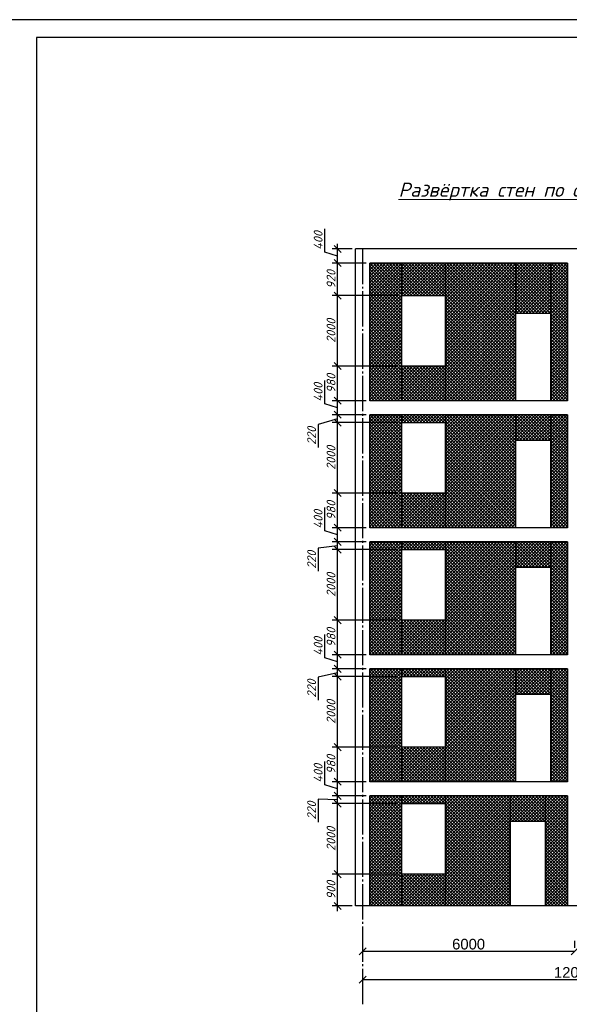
# Model space of a CAD drawing. Header units: millimetres. Extents: x -33345 to 4712671, y -3392 to 121473.
# Tile 965 of 1056: x 3693513 to 3709071, y 58595 to 86501. Entities that reach past the tile are written whole.
import ezdxf

# ---------------------------------------------------------------- set-up
doc = ezdxf.new("R2010")
doc.units = ezdxf.units.MM
doc.linetypes.add('CENTER2', pattern=[28.575, 19.05, -3.175, 3.175, -3.175])
doc.linetypes.add('ГОСТ 2.303 5', pattern=[24, 20, -1.5, 1, -1.5])
doc.layers.add('0.25', color=7, linetype='Continuous', lineweight=25)
doc.layers.add('ACO-текст', color=7, linetype='Continuous', lineweight=20)
doc.layers.add('00-Axes', color=1, linetype='CENTER2')
doc.layers.add('KIK-0-HSL-HTC', color=7, linetype='Continuous')
doc.styles.add('_text', font='isocpeui.ttf')
doc.styles.add('simp 0', font='isocpeui.ttf')
doc.styles.get("Standard").update_dxf_attribs({"font": 'arial.ttf'})
doc.dimstyles.new('Islom 94', dxfattribs={"dimtxt": 250, "dimasz": 200, "dimexe": 150, "dimexo": 100, "dimgap": 60, "dimtad": 1, "dimdec": 0, "dimtxsty": '_text', "dimblk": 'OBLIQUE', "dimcen": 0, "dimdle": 150, "dimadec": 0, "dimazin": 0, "dimtfac": 1, "dimtdec": 0, "dimtmove": 0, "dimatfit": 3, "dimfxl": 1, "dimarcsym": 0})
doc.dimstyles.new('ISO-25$0', dxfattribs={"dimtxt": 300, "dimasz": 200, "dimexe": 100, "dimexo": 300, "dimgap": 50, "dimtad": 1, "dimdec": 0, "dimtxsty": 'Standard', "dimblk": 'OBLIQUE', "dimcen": 250, "dimadec": 0, "dimazin": 0, "dimtfac": 1, "dimtdec": 0, "dimtmove": 0, "dimatfit": 3, "dimldrblk": 'OBLIQUE', "dimfxl": 1.25, "dimarcsym": 0})

# ---------------------------------------------------------------- blocks, each defined once
blk = doc.blocks.new('*U284')
at = {"layer": '0.25', "color": 5, "linetype": 'Continuous', "lineweight": 25, "ltscale": 100}
blk.add_lwpolyline([(-59400, 0), (0, 0), (0, 42000), (-59400, 42000), (-59400, 0)], dxfattribs=at)
at = {"layer": '0.25', "color": 7, "linetype": 'Continuous', "lineweight": 30, "ltscale": 100}
blk.add_lwpolyline([(-57400, 500), (-500, 500), (-500, 41500), (-57400, 41500), (-57400, 500)], dxfattribs=at)
blk = doc.blocks.new('_Oblique')
at = {"color": 0, "linetype": 'ByBlock', "lineweight": -2}
blk.add_line((-0.5, -0.5), (0.5, 0.5), dxfattribs=at)
blk = doc.blocks.new('*D1138')
at = {"color": 0, "lineweight": -2, "transparency": 16777216}
for p, q in [((3703221, 60395), (3703221, 60195)), ((3709221, 60395), (3709221, 60195)), ((3709221, 60095), (3703221, 60095))]:
    blk.add_line(p, q, dxfattribs=at)
at = {"layer": 'Defpoints', "color": 0, "transparency": 16777216}
for p in [(3703221, 60095), (3703221, 60095), (3709221, 60095)]:
    blk.add_point(p, dxfattribs=at)
at = {"color": 0, "lineweight": -2, "transparency": 16777216, "xscale": 200, "yscale": 200, "zscale": 200, "rotation": 180}
blk.add_blockref('_Oblique', (3703221, 60095), dxfattribs=at)
at = {"color": 0, "lineweight": -2, "transparency": 16777216, "xscale": 200, "yscale": 200, "zscale": 200}
blk.add_blockref('_Oblique', (3709221, 60095), dxfattribs=at)
at = {"color": 0, "lineweight": 0, "transparency": 16777216, "insert": (3706221, 60298), "char_height": 300, "attachment_point": 5}
blk.add_mtext('6000', dxfattribs=at)
blk = doc.blocks.new('*D1139')
at = {"color": 0, "lineweight": -2, "transparency": 16777216}
for p, q in [((3703221, 59595), (3703221, 59395)), ((3715221, 59595), (3715221, 59395)), ((3703221, 59295), (3715221, 59295))]:
    blk.add_line(p, q, dxfattribs=at)
at = {"layer": 'Defpoints', "color": 0, "transparency": 16777216}
for p in [(3703221, 59295), (3715221, 59295), (3715221, 59295)]:
    blk.add_point(p, dxfattribs=at)
at = {"color": 0, "lineweight": -2, "transparency": 16777216, "xscale": 200, "yscale": 200, "zscale": 200, "rotation": 180}
blk.add_blockref('_Oblique', (3703221, 59295), dxfattribs=at)
at = {"color": 0, "lineweight": -2, "transparency": 16777216, "xscale": 200, "yscale": 200, "zscale": 200}
blk.add_blockref('_Oblique', (3715221, 59295), dxfattribs=at)
at = {"color": 0, "lineweight": 0, "transparency": 16777216, "insert": (3709221, 59498), "char_height": 300, "attachment_point": 5}
blk.add_mtext('12000', dxfattribs=at)
blk = doc.blocks.new('*D1140')
at = {"color": 0, "lineweight": -2, "transparency": 16777216}
for p, q in [((3704221, 62283), (3702362, 62283)), ((3702512, 61233), (3702512, 62433)), ((3702921, 61383), (3702362, 61383))]:
    blk.add_line(p, q, dxfattribs=at)
at = {"layer": 'Defpoints', "color": 0, "transparency": 16777216}
for p in [(3702512, 62283), (3704321, 62283), (3703021, 61383)]:
    blk.add_point(p, dxfattribs=at)
at = {"color": 0, "lineweight": -2, "transparency": 16777216, "xscale": 200, "yscale": 200, "zscale": 200}
for p, rotation in [((3702512, 62283), 90), ((3702512, 61383), 270)]:
    blk.add_blockref('_Oblique', p, dxfattribs=dict(at, rotation=rotation))
at = {"color": 0, "lineweight": 0, "transparency": 16777216, "insert": (3702327, 61833), "char_height": 250, "attachment_point": 5, "rotation": 90, "style": '_text'}
blk.add_mtext('900', dxfattribs=at)
blk = doc.blocks.new('*D1141')
at = {"color": 0, "lineweight": -2, "transparency": 16777216}
for p, q in [((3704221, 64283), (3702362, 64283)), ((3702512, 62133), (3702512, 64433)), ((3704221, 62283), (3702362, 62283))]:
    blk.add_line(p, q, dxfattribs=at)
at = {"layer": 'Defpoints', "color": 0, "transparency": 16777216}
for p in [(3702512, 64283), (3704321, 64283), (3704321, 62283)]:
    blk.add_point(p, dxfattribs=at)
at = {"color": 0, "lineweight": -2, "transparency": 16777216, "xscale": 200, "yscale": 200, "zscale": 200}
for p, rotation in [((3702512, 64283), 90), ((3702512, 62283), 270)]:
    blk.add_blockref('_Oblique', p, dxfattribs=dict(at, rotation=rotation))
at = {"color": 0, "lineweight": 0, "transparency": 16777216, "insert": (3702327, 63283), "char_height": 250, "attachment_point": 5, "rotation": 90, "style": '_text'}
blk.add_mtext('2000', dxfattribs=at)
blk = doc.blocks.new('*D1142')
at = {"color": 0, "lineweight": -2, "transparency": 16777216}
for p, q in [((3703321, 64503), (3702362, 64503)), ((3702512, 64133), (3702512, 64653)), ((3702512, 64393), (3701962, 64412)), ((3701962, 64412), (3701962, 63761)), ((3704221, 64283), (3702362, 64283))]:
    blk.add_line(p, q, dxfattribs=at)
at = {"layer": 'Defpoints', "color": 0, "transparency": 16777216}
for p in [(3702512, 64503), (3703421, 64503), (3704321, 64283)]:
    blk.add_point(p, dxfattribs=at)
at = {"color": 0, "lineweight": -2, "transparency": 16777216, "xscale": 200, "yscale": 200, "zscale": 200}
for p, rotation in [((3702512, 64503), 90), ((3702512, 64283), 270)]:
    blk.add_blockref('_Oblique', p, dxfattribs=dict(at, rotation=rotation))
at = {"color": 0, "lineweight": 0, "transparency": 16777216, "insert": (3701777, 64086), "char_height": 250, "attachment_point": 5, "rotation": 90, "style": '_text'}
blk.add_mtext('220', dxfattribs=at)
blk = doc.blocks.new('*D1143')
at = {"color": 0, "lineweight": -2, "transparency": 16777216}
for p, q in [((3702147, 64813), (3702147, 65476)), ((3702512, 64353), (3702512, 65053)), ((3702512, 64703), (3702147, 64813)), ((3703321, 64903), (3702362, 64903)), ((3703321, 64503), (3702362, 64503))]:
    blk.add_line(p, q, dxfattribs=at)
at = {"layer": 'Defpoints', "color": 0, "transparency": 16777216}
for p in [(3702512, 64903), (3703421, 64903), (3703421, 64503)]:
    blk.add_point(p, dxfattribs=at)
at = {"color": 0, "lineweight": -2, "transparency": 16777216, "xscale": 200, "yscale": 200, "zscale": 200}
for p, rotation in [((3702512, 64903), 90), ((3702512, 64503), 270)]:
    blk.add_blockref('_Oblique', p, dxfattribs=dict(at, rotation=rotation))
at = {"color": 0, "lineweight": 0, "transparency": 16777216, "insert": (3701962, 65144), "char_height": 250, "attachment_point": 5, "rotation": 90, "style": '_text'}
blk.add_mtext('400', dxfattribs=at)
blk = doc.blocks.new('*D1144')
at = {"color": 0, "lineweight": -2, "transparency": 16777216}
for p, q in [((3704221, 65883), (3702362, 65883)), ((3702512, 64753), (3702512, 66033)), ((3703321, 64903), (3702362, 64903))]:
    blk.add_line(p, q, dxfattribs=at)
at = {"layer": 'Defpoints', "color": 0, "transparency": 16777216}
for p in [(3702512, 65883), (3704321, 65883), (3703421, 64903)]:
    blk.add_point(p, dxfattribs=at)
at = {"color": 0, "lineweight": -2, "transparency": 16777216, "xscale": 200, "yscale": 200, "zscale": 200}
for p, rotation in [((3702512, 65883), 90), ((3702512, 64903), 270)]:
    blk.add_blockref('_Oblique', p, dxfattribs=dict(at, rotation=rotation))
at = {"color": 0, "lineweight": 0, "transparency": 16777216, "insert": (3702327, 65393), "char_height": 250, "attachment_point": 5, "rotation": 90, "style": '_text'}
blk.add_mtext('980', dxfattribs=at)
blk = doc.blocks.new('*D1145')
at = {"color": 0, "lineweight": -2, "transparency": 16777216}
for p, q in [((3704221, 67883), (3702362, 67883)), ((3702512, 65733), (3702512, 68033)), ((3704221, 65883), (3702362, 65883))]:
    blk.add_line(p, q, dxfattribs=at)
at = {"layer": 'Defpoints', "color": 0, "transparency": 16777216}
for p in [(3702512, 67883), (3704321, 67883), (3704321, 65883)]:
    blk.add_point(p, dxfattribs=at)
at = {"color": 0, "lineweight": -2, "transparency": 16777216, "xscale": 200, "yscale": 200, "zscale": 200}
for p, rotation in [((3702512, 67883), 90), ((3702512, 65883), 270)]:
    blk.add_blockref('_Oblique', p, dxfattribs=dict(at, rotation=rotation))
at = {"color": 0, "lineweight": 0, "transparency": 16777216, "insert": (3702327, 66883), "char_height": 250, "attachment_point": 5, "rotation": 90, "style": '_text'}
blk.add_mtext('2000', dxfattribs=at)
blk = doc.blocks.new('*D1146')
at = {"color": 0, "lineweight": -2, "transparency": 16777216}
for p, q in [((3703321, 68103), (3702362, 68103)), ((3702512, 67733), (3702512, 68253)), ((3702512, 67993), (3701962, 67869)), ((3701962, 67869), (3701962, 67218)), ((3704221, 67883), (3702362, 67883))]:
    blk.add_line(p, q, dxfattribs=at)
at = {"layer": 'Defpoints', "color": 0, "transparency": 16777216}
for p in [(3702512, 68103), (3703421, 68103), (3704321, 67883)]:
    blk.add_point(p, dxfattribs=at)
at = {"color": 0, "lineweight": -2, "transparency": 16777216, "xscale": 200, "yscale": 200, "zscale": 200}
for p, rotation in [((3702512, 68103), 90), ((3702512, 67883), 270)]:
    blk.add_blockref('_Oblique', p, dxfattribs=dict(at, rotation=rotation))
at = {"color": 0, "lineweight": 0, "transparency": 16777216, "insert": (3701777, 67543), "char_height": 250, "attachment_point": 5, "rotation": 90, "style": '_text'}
blk.add_mtext('220', dxfattribs=at)
blk = doc.blocks.new('*D1147')
at = {"color": 0, "lineweight": -2, "transparency": 16777216}
for p, q in [((3702147, 68413), (3702147, 69076)), ((3702512, 67953), (3702512, 68653)), ((3702512, 68303), (3702147, 68413)), ((3703321, 68503), (3702362, 68503)), ((3703321, 68103), (3702362, 68103))]:
    blk.add_line(p, q, dxfattribs=at)
at = {"layer": 'Defpoints', "color": 0, "transparency": 16777216}
for p in [(3702512, 68503), (3703421, 68503), (3703421, 68103)]:
    blk.add_point(p, dxfattribs=at)
at = {"color": 0, "lineweight": -2, "transparency": 16777216, "xscale": 200, "yscale": 200, "zscale": 200}
for p, rotation in [((3702512, 68503), 90), ((3702512, 68103), 270)]:
    blk.add_blockref('_Oblique', p, dxfattribs=dict(at, rotation=rotation))
at = {"color": 0, "lineweight": 0, "transparency": 16777216, "insert": (3701962, 68744), "char_height": 250, "attachment_point": 5, "rotation": 90, "style": '_text'}
blk.add_mtext('400', dxfattribs=at)
blk = doc.blocks.new('*D1148')
at = {"color": 0, "lineweight": -2, "transparency": 16777216}
for p, q in [((3702512, 68353), (3702512, 69633)), ((3704221, 69483), (3702362, 69483)), ((3703321, 68503), (3702362, 68503))]:
    blk.add_line(p, q, dxfattribs=at)
at = {"layer": 'Defpoints', "color": 0, "transparency": 16777216}
for p in [(3702512, 69483), (3704321, 69483), (3703421, 68503)]:
    blk.add_point(p, dxfattribs=at)
at = {"color": 0, "lineweight": -2, "transparency": 16777216, "xscale": 200, "yscale": 200, "zscale": 200}
for p, rotation in [((3702512, 69483), 90), ((3702512, 68503), 270)]:
    blk.add_blockref('_Oblique', p, dxfattribs=dict(at, rotation=rotation))
at = {"color": 0, "lineweight": 0, "transparency": 16777216, "insert": (3702327, 68993), "char_height": 250, "attachment_point": 5, "rotation": 90, "style": '_text'}
blk.add_mtext('980', dxfattribs=at)
blk = doc.blocks.new('*D1149')
at = {"color": 0, "lineweight": -2, "transparency": 16777216}
for p, q in [((3704221, 71483), (3702362, 71483)), ((3702512, 69333), (3702512, 71633)), ((3704221, 69483), (3702362, 69483))]:
    blk.add_line(p, q, dxfattribs=at)
at = {"layer": 'Defpoints', "color": 0, "transparency": 16777216}
for p in [(3702512, 71483), (3704321, 71483), (3704321, 69483)]:
    blk.add_point(p, dxfattribs=at)
at = {"color": 0, "lineweight": -2, "transparency": 16777216, "xscale": 200, "yscale": 200, "zscale": 200}
for p, rotation in [((3702512, 71483), 90), ((3702512, 69483), 270)]:
    blk.add_blockref('_Oblique', p, dxfattribs=dict(at, rotation=rotation))
at = {"color": 0, "lineweight": 0, "transparency": 16777216, "insert": (3702327, 70483), "char_height": 250, "attachment_point": 5, "rotation": 90, "style": '_text'}
blk.add_mtext('2000', dxfattribs=at)
blk = doc.blocks.new('*D1150')
at = {"color": 0, "lineweight": -2, "transparency": 16777216}
for p, q in [((3702512, 71333), (3702512, 71853)), ((3702512, 71593), (3701962, 71519)), ((3701962, 71519), (3701962, 70868)), ((3703321, 71703), (3702362, 71703)), ((3704221, 71483), (3702362, 71483))]:
    blk.add_line(p, q, dxfattribs=at)
at = {"layer": 'Defpoints', "color": 0, "transparency": 16777216}
for p in [(3702512, 71703), (3703421, 71703), (3704321, 71483)]:
    blk.add_point(p, dxfattribs=at)
at = {"color": 0, "lineweight": -2, "transparency": 16777216, "xscale": 200, "yscale": 200, "zscale": 200}
for p, rotation in [((3702512, 71703), 90), ((3702512, 71483), 270)]:
    blk.add_blockref('_Oblique', p, dxfattribs=dict(at, rotation=rotation))
at = {"color": 0, "lineweight": 0, "transparency": 16777216, "insert": (3701777, 71194), "char_height": 250, "attachment_point": 5, "rotation": 90, "style": '_text'}
blk.add_mtext('220', dxfattribs=at)
blk = doc.blocks.new('*D1151')
at = {"color": 0, "lineweight": -2, "transparency": 16777216}
for p, q in [((3702147, 72013), (3702147, 72676)), ((3702512, 71903), (3702147, 72013)), ((3703321, 72103), (3702362, 72103)), ((3702512, 71553), (3702512, 72253)), ((3703321, 71703), (3702362, 71703))]:
    blk.add_line(p, q, dxfattribs=at)
at = {"layer": 'Defpoints', "color": 0, "transparency": 16777216}
for p in [(3702512, 72103), (3703421, 72103), (3703421, 71703)]:
    blk.add_point(p, dxfattribs=at)
at = {"color": 0, "lineweight": -2, "transparency": 16777216, "xscale": 200, "yscale": 200, "zscale": 200}
for p, rotation in [((3702512, 72103), 90), ((3702512, 71703), 270)]:
    blk.add_blockref('_Oblique', p, dxfattribs=dict(at, rotation=rotation))
at = {"color": 0, "lineweight": 0, "transparency": 16777216, "insert": (3701962, 72344), "char_height": 250, "attachment_point": 5, "rotation": 90, "style": '_text'}
blk.add_mtext('400', dxfattribs=at)
blk = doc.blocks.new('*D1152')
at = {"color": 0, "lineweight": -2, "transparency": 16777216}
for p, q in [((3702512, 71953), (3702512, 73233)), ((3704221, 73083), (3702362, 73083)), ((3703321, 72103), (3702362, 72103))]:
    blk.add_line(p, q, dxfattribs=at)
at = {"layer": 'Defpoints', "color": 0, "transparency": 16777216}
for p in [(3702512, 73083), (3704321, 73083), (3703421, 72103)]:
    blk.add_point(p, dxfattribs=at)
at = {"color": 0, "lineweight": -2, "transparency": 16777216, "xscale": 200, "yscale": 200, "zscale": 200}
for p, rotation in [((3702512, 73083), 90), ((3702512, 72103), 270)]:
    blk.add_blockref('_Oblique', p, dxfattribs=dict(at, rotation=rotation))
at = {"color": 0, "lineweight": 0, "transparency": 16777216, "insert": (3702327, 72593), "char_height": 250, "attachment_point": 5, "rotation": 90, "style": '_text'}
blk.add_mtext('980', dxfattribs=at)
blk = doc.blocks.new('*D1153')
at = {"color": 0, "lineweight": -2, "transparency": 16777216}
for p, q in [((3704221, 75083), (3702362, 75083)), ((3702512, 72933), (3702512, 75233)), ((3704221, 73083), (3702362, 73083))]:
    blk.add_line(p, q, dxfattribs=at)
at = {"layer": 'Defpoints', "color": 0, "transparency": 16777216}
for p in [(3702512, 75083), (3704321, 75083), (3704321, 73083)]:
    blk.add_point(p, dxfattribs=at)
at = {"color": 0, "lineweight": -2, "transparency": 16777216, "xscale": 200, "yscale": 200, "zscale": 200}
for p, rotation in [((3702512, 75083), 90), ((3702512, 73083), 270)]:
    blk.add_blockref('_Oblique', p, dxfattribs=dict(at, rotation=rotation))
at = {"color": 0, "lineweight": 0, "transparency": 16777216, "insert": (3702327, 74083), "char_height": 250, "attachment_point": 5, "rotation": 90, "style": '_text'}
blk.add_mtext('2000', dxfattribs=at)
blk = doc.blocks.new('*D1154')
at = {"color": 0, "lineweight": -2, "transparency": 16777216}
for p, q in [((3702512, 74933), (3702512, 75453)), ((3702512, 75193), (3701962, 75031)), ((3703321, 75303), (3702362, 75303)), ((3704221, 75083), (3702362, 75083)), ((3701962, 75031), (3701962, 74380))]:
    blk.add_line(p, q, dxfattribs=at)
at = {"layer": 'Defpoints', "color": 0, "transparency": 16777216}
for p in [(3702512, 75303), (3703421, 75303), (3704321, 75083)]:
    blk.add_point(p, dxfattribs=at)
at = {"color": 0, "lineweight": -2, "transparency": 16777216, "xscale": 200, "yscale": 200, "zscale": 200}
for p, rotation in [((3702512, 75303), 90), ((3702512, 75083), 270)]:
    blk.add_blockref('_Oblique', p, dxfattribs=dict(at, rotation=rotation))
at = {"color": 0, "lineweight": 0, "transparency": 16777216, "insert": (3701777, 74706), "char_height": 250, "attachment_point": 5, "rotation": 90, "style": '_text'}
blk.add_mtext('220', dxfattribs=at)
blk = doc.blocks.new('*D1155')
at = {"color": 0, "lineweight": -2, "transparency": 16777216}
for p, q in [((3702147, 75613), (3702147, 76276)), ((3703321, 75703), (3702362, 75703)), ((3702512, 75153), (3702512, 75853)), ((3702512, 75503), (3702147, 75613)), ((3703321, 75303), (3702362, 75303))]:
    blk.add_line(p, q, dxfattribs=at)
at = {"layer": 'Defpoints', "color": 0, "transparency": 16777216}
for p in [(3702512, 75703), (3703421, 75703), (3703421, 75303)]:
    blk.add_point(p, dxfattribs=at)
at = {"color": 0, "lineweight": -2, "transparency": 16777216, "xscale": 200, "yscale": 200, "zscale": 200}
for p, rotation in [((3702512, 75703), 90), ((3702512, 75303), 270)]:
    blk.add_blockref('_Oblique', p, dxfattribs=dict(at, rotation=rotation))
at = {"color": 0, "lineweight": 0, "transparency": 16777216, "insert": (3701962, 75944), "char_height": 250, "attachment_point": 5, "rotation": 90, "style": '_text'}
blk.add_mtext('400', dxfattribs=at)
blk = doc.blocks.new('*D1156')
at = {"color": 0, "lineweight": -2, "transparency": 16777216}
for p, q in [((3702512, 75553), (3702512, 76833)), ((3704221, 76683), (3702362, 76683)), ((3703321, 75703), (3702362, 75703))]:
    blk.add_line(p, q, dxfattribs=at)
at = {"layer": 'Defpoints', "color": 0, "transparency": 16777216}
for p in [(3702512, 76683), (3704321, 76683), (3703421, 75703)]:
    blk.add_point(p, dxfattribs=at)
at = {"color": 0, "lineweight": -2, "transparency": 16777216, "xscale": 200, "yscale": 200, "zscale": 200}
for p, rotation in [((3702512, 76683), 90), ((3702512, 75703), 270)]:
    blk.add_blockref('_Oblique', p, dxfattribs=dict(at, rotation=rotation))
at = {"color": 0, "lineweight": 0, "transparency": 16777216, "insert": (3702327, 76193), "char_height": 250, "attachment_point": 5, "rotation": 90, "style": '_text'}
blk.add_mtext('980', dxfattribs=at)
blk = doc.blocks.new('*D1157')
at = {"color": 0, "lineweight": -2, "transparency": 16777216}
for p, q in [((3702512, 76533), (3702512, 78833)), ((3704221, 78683), (3702362, 78683)), ((3704221, 76683), (3702362, 76683))]:
    blk.add_line(p, q, dxfattribs=at)
at = {"layer": 'Defpoints', "color": 0, "transparency": 16777216}
for p in [(3702512, 78683), (3704321, 78683), (3704321, 76683)]:
    blk.add_point(p, dxfattribs=at)
at = {"color": 0, "lineweight": -2, "transparency": 16777216, "xscale": 200, "yscale": 200, "zscale": 200}
for p, rotation in [((3702512, 78683), 90), ((3702512, 76683), 270)]:
    blk.add_blockref('_Oblique', p, dxfattribs=dict(at, rotation=rotation))
at = {"color": 0, "lineweight": 0, "transparency": 16777216, "insert": (3702327, 77683), "char_height": 250, "attachment_point": 5, "rotation": 90, "style": '_text'}
blk.add_mtext('2000', dxfattribs=at)
blk = doc.blocks.new('*D1158')
at = {"color": 0, "lineweight": -2, "transparency": 16777216}
for p, q in [((3703321, 79603), (3702362, 79603)), ((3702512, 78533), (3702512, 79753)), ((3704221, 78683), (3702362, 78683))]:
    blk.add_line(p, q, dxfattribs=at)
at = {"layer": 'Defpoints', "color": 0, "transparency": 16777216}
for p in [(3702512, 79603), (3703421, 79603), (3704321, 78683)]:
    blk.add_point(p, dxfattribs=at)
at = {"color": 0, "lineweight": -2, "transparency": 16777216, "xscale": 200, "yscale": 200, "zscale": 200}
for p, rotation in [((3702512, 79603), 90), ((3702512, 78683), 270)]:
    blk.add_blockref('_Oblique', p, dxfattribs=dict(at, rotation=rotation))
at = {"color": 0, "lineweight": 0, "transparency": 16777216, "insert": (3702327, 79143), "char_height": 250, "attachment_point": 5, "rotation": 90, "style": '_text'}
blk.add_mtext('920', dxfattribs=at)
blk = doc.blocks.new('*D1159')
at = {"color": 0, "lineweight": -2, "transparency": 16777216}
for p, q in [((3702147, 79913), (3702147, 80576)), ((3702512, 79453), (3702512, 80153)), ((3702512, 79803), (3702147, 79913)), ((3702921, 80003), (3702362, 80003)), ((3703321, 79603), (3702362, 79603))]:
    blk.add_line(p, q, dxfattribs=at)
at = {"layer": 'Defpoints', "color": 0, "transparency": 16777216}
for p in [(3702512, 80003), (3703021, 80003), (3703421, 79603)]:
    blk.add_point(p, dxfattribs=at)
at = {"color": 0, "lineweight": -2, "transparency": 16777216, "xscale": 200, "yscale": 200, "zscale": 200}
for p, rotation in [((3702512, 80003), 90), ((3702512, 79603), 270)]:
    blk.add_blockref('_Oblique', p, dxfattribs=dict(at, rotation=rotation))
at = {"color": 0, "lineweight": 0, "transparency": 16777216, "insert": (3701962, 80244), "char_height": 250, "attachment_point": 5, "rotation": 90, "style": '_text'}
blk.add_mtext('400', dxfattribs=at)

msp = doc.modelspace()

# ---------------------------------------------------------------- hatches: boundary and pattern name
at = {"layer": 'KIK-0-HSL-HTC', "lineweight": 0}
h = msp.add_hatch(dxfattribs=at)
h.set_pattern_fill('ANSI37', color=24, scale=20)
h.set_pattern_definition([(45, (87575.59, -1455798.857), (-44.9012806, 44.9012806), []), (135, (87575.59, -1455798.857), (-44.9012806, -44.9012806), [])])
h.paths.add_polyline_path([(3703421.372, 75703.114), (3704321.372, 75703.114), (3704321.372, 79603.114), (3703421.372, 79603.114)])
h.paths.add_polyline_path([(3705571.372, 79603.114), (3704321.372, 79603.114), (3704321.372, 78683.045), (3705571.372, 78683.045)])
h.paths.add_polyline_path([(3705571.372, 75703.114), (3707546.372, 75703.114), (3707546.372, 79603.114), (3705571.372, 79603.114)])
h.paths.add_polyline_path([(3705571.372, 76683.109), (3704321.372, 76683.109), (3704321.372, 75703.114), (3705571.372, 75703.114)])
h.paths.add_polyline_path([(3708546.372, 79603.114), (3707546.372, 79603.114), (3707546.372, 78182.995), (3708546.372, 78182.995)])
h.paths.add_polyline_path([(3708546.372, 75703.114), (3709021.372, 75703.114), (3709021.372, 79603.114), (3708546.372, 79603.114)])
h.paths.add_polyline_path([(3710021.372, 79603.114), (3709421.372, 79603.114), (3709421.372, 75703.114), (3710021.372, 75703.114)])
h.paths.add_polyline_path([(3711271.372, 78683.045), (3711271.372, 79603.114), (3710021.372, 79603.114), (3710021.372, 78683.045)])
h.paths.add_polyline_path([(3712871.372, 79603.114), (3711271.372, 79603.114), (3711271.372, 75703.114), (3712871.372, 75703.114)])
h.paths.add_polyline_path([(3710021.372, 76683.109), (3710021.372, 75703.114), (3711271.372, 75703.114), (3711271.372, 76683.109)])
h.paths.add_polyline_path([(3714121.372, 76683.109), (3712871.372, 76683.109), (3712871.372, 75703.114), (3714121.372, 75703.114)])
h.paths.add_polyline_path([(3714121.372, 75703.114), (3715021.372, 75703.114), (3715021.372, 79603.114), (3714121.372, 79603.114)])
h.paths.add_polyline_path([(3714121.372, 79603.114), (3712871.372, 79603.114), (3712871.372, 78683.045), (3714121.372, 78683.045)])
h.paths.add_polyline_path([(3714121.372, 72103.114), (3715021.372, 72103.114), (3715021.372, 75303.114), (3714121.372, 75303.114)])
h.paths.add_polyline_path([(3712871.372, 73083.109), (3712871.372, 72103.114), (3714121.372, 72103.114), (3714121.372, 73083.109)])
h.paths.add_polyline_path([(3712871.372, 75303.114), (3711271.372, 75303.114), (3711271.372, 72103.114), (3712871.372, 72103.114)])
h.paths.add_polyline_path([(3714121.372, 75083.045), (3714121.372, 75303.114), (3712871.372, 75303.114), (3712871.372, 75083.045)])
h.paths.add_polyline_path([(3711271.372, 75083.045), (3711271.372, 75303.114), (3710021.372, 75303.114), (3710021.372, 75083.045)])
h.paths.add_polyline_path([(3710021.372, 75303.114), (3709421.372, 75303.114), (3709421.372, 72103.114), (3710021.372, 72103.114)])
h.paths.add_polyline_path([(3710021.372, 73083.109), (3710021.372, 72103.114), (3711271.372, 72103.114), (3711271.372, 73083.109)])
h.paths.add_polyline_path([(3708546.372, 72103.114), (3709021.372, 72103.114), (3709021.372, 75303.114), (3708546.372, 75303.114)])
h.paths.add_polyline_path([(3708546.372, 74583.045), (3708546.372, 75303.114), (3707546.372, 75303.114), (3707546.372, 74583.045)])
h.paths.add_polyline_path([(3705571.372, 72103.114), (3707546.372, 72103.114), (3707546.372, 75303.114), (3705571.372, 75303.114)])
h.paths.add_polyline_path([(3704321.372, 73083.109), (3704321.372, 72103.114), (3705571.372, 72103.114), (3705571.372, 73083.109)])
h.paths.add_polyline_path([(3704321.372, 75303.114), (3703421.372, 75303.114), (3703421.372, 72103.114), (3704321.372, 72103.114)])
h.paths.add_polyline_path([(3705571.372, 75083.045), (3705571.372, 75303.114), (3704321.372, 75303.114), (3704321.372, 75083.045)])
h.paths.add_polyline_path([(3704321.372, 71703.114), (3703421.372, 71703.114), (3703421.372, 68503.114), (3704321.372, 68503.114)])
h.paths.add_polyline_path([(3705571.372, 71483.045), (3705571.372, 71703.114), (3704321.372, 71703.114), (3704321.372, 71483.045)])
h.paths.add_polyline_path([(3705571.372, 71703.114), (3705571.372, 68503.114), (3707546.372, 68503.114), (3707546.372, 71703.114)])
h.paths.add_polyline_path([(3705571.372, 69483.109), (3704321.372, 69483.109), (3704321.372, 68503.114), (3705571.372, 68503.114)])
h.paths.add_polyline_path([(3708546.372, 70983.045), (3708546.372, 71703.114), (3707546.372, 71703.114), (3707546.372, 70983.045)])
h.paths.add_polyline_path([(3708546.372, 68503.114), (3709021.372, 68503.114), (3709021.372, 71703.114), (3708546.372, 71703.114)])
h.paths.add_polyline_path([(3709421.372, 68503.114), (3710021.372, 68503.114), (3710021.372, 71703.114), (3709421.372, 71703.114)])
h.paths.add_polyline_path([(3710021.372, 69483.109), (3710021.372, 68503.114), (3711271.372, 68503.114), (3711271.372, 69483.109)])
h.paths.add_polyline_path([(3711271.372, 68503.114), (3712871.372, 68503.114), (3712871.372, 71703.114), (3711271.372, 71703.114)])
h.paths.add_polyline_path([(3710021.372, 71703.114), (3710021.372, 71483.045), (3711271.372, 71483.045), (3711271.372, 71703.114)])
h.paths.add_polyline_path([(3712871.372, 71703.114), (3712871.372, 71483.045), (3714121.372, 71483.045), (3714121.372, 71703.114)])
h.paths.add_polyline_path([(3714121.372, 68503.114), (3715021.372, 68503.114), (3715021.372, 71703.114), (3714121.372, 71703.114)])
h.paths.add_polyline_path([(3714121.372, 68503.114), (3714121.372, 69483.109), (3712871.372, 69483.109), (3712871.372, 68503.114)])
h.paths.add_polyline_path([(3714121.372, 64903.114), (3715021.372, 64903.114), (3715021.372, 68103.114), (3714121.372, 68103.114)])
h.paths.add_polyline_path([(3712871.372, 65883.109), (3712871.372, 64903.114), (3714121.372, 64903.114), (3714121.372, 65883.109)])
h.paths.add_polyline_path([(3712871.372, 68103.114), (3711271.372, 68103.114), (3711271.372, 64903.114), (3712871.372, 64903.114)])
h.paths.add_polyline_path([(3712871.372, 68103.114), (3712871.372, 67883.045), (3714121.372, 67883.045), (3714121.372, 68103.114)])
h.paths.add_polyline_path([(3711271.372, 67883.045), (3711271.372, 68103.114), (3710021.372, 68103.114), (3710021.372, 67883.045)])
h.paths.add_polyline_path([(3710021.372, 68103.114), (3709421.372, 68103.114), (3709421.372, 64903.114), (3710021.372, 64903.114)])
h.paths.add_polyline_path([(3710021.372, 65883.109), (3710021.372, 64903.114), (3711271.372, 64903.114), (3711271.372, 65883.109)])
h.paths.add_polyline_path([(3708546.372, 64903.114), (3709021.372, 64903.114), (3709021.372, 68103.114), (3708546.372, 68103.114)])
h.paths.add_polyline_path([(3708546.372, 67383.045), (3708546.372, 68103.114), (3707546.372, 68103.114), (3707546.372, 67383.045)])
h.paths.add_polyline_path([(3705571.372, 64903.114), (3707546.372, 64903.114), (3707546.372, 68103.114), (3705571.372, 68103.114)])
h.paths.add_polyline_path([(3704321.372, 64903.114), (3705571.372, 64903.114), (3705571.372, 65883.109), (3704321.372, 65883.109)])
h.paths.add_polyline_path([(3704321.372, 68103.114), (3703421.372, 68103.114), (3703421.372, 64903.114), (3704321.372, 64903.114)])
h.paths.add_polyline_path([(3704321.372, 68103.114), (3704321.372, 67883.045), (3705571.372, 67883.045), (3705571.372, 68103.114)])
h.paths.add_polyline_path([(3703421.372, 61383.114), (3704321.372, 61383.114), (3704321.372, 64503.114), (3703421.372, 64503.114)])
h.paths.add_polyline_path([(3704321.372, 62283.109), (3704321.372, 61383.114), (3705571.372, 61383.114), (3705571.372, 62283.109)])
h.paths.add_polyline_path([(3707396.372, 64503.114), (3705571.372, 64503.114), (3705571.372, 61383.114), (3707396.372, 61383.114)])
h.paths.add_polyline_path([(3705571.372, 64283.045), (3705571.372, 64503.114), (3704321.372, 64503.114), (3704321.372, 64283.045)])
h.paths.add_polyline_path([(3708396.372, 63783.109), (3708396.372, 64503.114), (3707396.372, 64503.114), (3707396.372, 63783.109)])
h.paths.add_polyline_path([(3709021.372, 64503.114), (3708396.372, 64503.114), (3708396.372, 61383.114), (3709021.372, 61383.114)])
h.paths.add_polyline_path([(3710021.372, 64503.114), (3709421.372, 64503.114), (3709421.372, 61383.114), (3710021.372, 61383.114)])
h.paths.add_polyline_path([(3710021.372, 64503.114), (3710021.372, 64283.045), (3711271.372, 64283.045), (3711271.372, 64503.114)])
h.paths.add_polyline_path([(3711271.372, 61383.114), (3712871.372, 61383.114), (3712871.372, 64503.114), (3711271.372, 64503.114)])
h.paths.add_polyline_path([(3710021.372, 62283.109), (3710021.372, 61383.114), (3711271.372, 61383.114), (3711271.372, 62283.109)])
h.paths.add_polyline_path([(3714121.372, 62283.109), (3712871.372, 62283.109), (3712871.372, 61383.114), (3714121.372, 61383.114)])
h.paths.add_polyline_path([(3715021.372, 64503.114), (3714121.372, 64503.114), (3714121.372, 61383.114), (3715021.372, 61383.114)])
h.paths.add_polyline_path([(3712871.372, 64503.114), (3712871.372, 64283.045), (3714121.372, 64283.045), (3714121.372, 64503.114)])

# ---------------------------------------------------------------- linework, layer by layer
at = {"color": 177, "lineweight": 30, "true_color": 0x293189}
for p, q in [((3703021.372, 61383.114, 1359241.5), (3703021.372, 80003.114, 1359241.5)), ((3715421.372, 80003.114, 1359241.5), (3703021.372, 80003.114, 1359241.5)), ((3703421.372, 75703.114, 1359241.5), (3703421.372, 79603.114, 1359241.5)), ((3709021.372, 79603.114, 1359241.5), (3703421.372, 79603.114, 1359241.5)), ((3709021.372, 75703.114, 1359241.5), (3709021.372, 79603.114, 1359241.5)), ((3709021.372, 75703.114, 1359241.5), (3703421.372, 75703.114, 1359241.5)), ((3703421.372, 72103.114, 1359241.5), (3703421.372, 75303.114, 1359241.5)), ((3709021.372, 75303.114, 1359241.5), (3703421.372, 75303.114, 1359241.5)), ((3709021.372, 72103.114, 1359241.5), (3709021.372, 75303.114, 1359241.5)), ((3709021.372, 72103.114, 1359241.5), (3703421.372, 72103.114, 1359241.5)), ((3703421.372, 68503.114, 1359241.5), (3703421.372, 71703.114, 1359241.5)), ((3709021.372, 71703.114, 1359241.5), (3703421.372, 71703.114, 1359241.5)), ((3709021.372, 68503.114, 1359241.5), (3709021.372, 71703.114, 1359241.5)), ((3709021.372, 68503.114, 1359241.5), (3703421.372, 68503.114, 1359241.5)), ((3703421.372, 64903.114, 1359241.5), (3703421.372, 68103.114, 1359241.5)), ((3709021.372, 68103.114, 1359241.5), (3703421.372, 68103.114, 1359241.5)), ((3709021.372, 64903.114, 1359241.5), (3709021.372, 68103.114, 1359241.5)), ((3709021.372, 64903.114, 1359241.5), (3703421.372, 64903.114, 1359241.5)), ((3703421.372, 61383.114, 1359241.5), (3703421.372, 64503.114, 1359241.5)), ((3709021.372, 64503.114, 1359241.5), (3703421.372, 64503.114, 1359241.5)), ((3709021.372, 61383.114, 1359241.5), (3709021.372, 64503.114, 1359241.5)), ((3715421.372, 61383.114, 1359241.5), (3703021.372, 61383.114, 1359241.5))]:
    msp.add_line(p, q, dxfattribs=at)
at = {"color": 177, "lineweight": 30, "true_color": 0x293189, "elevation": 1359241.5}
for points in [[(3704321.372, 75703.114), (3703421.372, 75703.114), (3703421.372, 79603.114), (3704321.372, 79603.114)], [(3707546.372, 75703.114), (3705571.372, 75703.114), (3705571.372, 79603.114), (3707546.372, 79603.114)], [(3709021.372, 75703.114), (3708546.372, 75703.114), (3708546.372, 79603.114), (3709021.372, 79603.114)], [(3705571.372, 76683.109), (3704321.372, 76683.109), (3704321.372, 78683.045), (3705571.372, 78683.045)], [(3708546.372, 75703.114), (3707546.372, 75703.114), (3707546.372, 78182.995), (3708546.372, 78182.995)], [(3704321.372, 72103.114), (3703421.372, 72103.114), (3703421.372, 75303.114), (3704321.372, 75303.114)], [(3705571.372, 73083.109), (3704321.372, 73083.109), (3704321.372, 75083.045), (3705571.372, 75083.045)], [(3707546.372, 72103.114), (3705571.372, 72103.114), (3705571.372, 75303.114), (3707546.372, 75303.114)], [(3709021.372, 72103.114), (3708546.372, 72103.114), (3708546.372, 75303.114), (3709021.372, 75303.114)], [(3708546.372, 72103.114), (3707546.372, 72103.114), (3707546.372, 74583.045), (3708546.372, 74583.045)], [(3704321.372, 68503.114), (3703421.372, 68503.114), (3703421.372, 71703.114), (3704321.372, 71703.114)], [(3705571.372, 69483.109), (3704321.372, 69483.109), (3704321.372, 71483.045), (3705571.372, 71483.045)], [(3707546.372, 68503.114), (3705571.372, 68503.114), (3705571.372, 71703.114), (3707546.372, 71703.114)], [(3709021.372, 68503.114), (3708546.372, 68503.114), (3708546.372, 71703.114), (3709021.372, 71703.114)], [(3708546.372, 68503.114), (3707546.372, 68503.114), (3707546.372, 70983.045), (3708546.372, 70983.045)], [(3704321.372, 64903.114), (3703421.372, 64903.114), (3703421.372, 68103.114), (3704321.372, 68103.114)], [(3707546.372, 64903.114), (3705571.372, 64903.114), (3705571.372, 68103.114), (3707546.372, 68103.114)], [(3709021.372, 64903.114), (3708546.372, 64903.114), (3708546.372, 68103.114), (3709021.372, 68103.114)], [(3705571.372, 65883.109), (3704321.372, 65883.109), (3704321.372, 67883.045), (3705571.372, 67883.045)], [(3708546.372, 64903.114), (3707546.372, 64903.114), (3707546.372, 67383.045), (3708546.372, 67383.045)], [(3704321.372, 61383.114), (3703421.372, 61383.114), (3703421.372, 64503.114), (3704321.372, 64503.114)], [(3707396.372, 61383.114), (3705571.372, 61383.114), (3705571.372, 64503.114), (3707396.372, 64503.114)], [(3709021.372, 61383.114), (3708396.372, 61383.114), (3708396.372, 64503.114), (3709021.372, 64503.114)], [(3705571.372, 62283.109), (3704321.372, 62283.109), (3704321.372, 64283.045), (3705571.372, 64283.045)], [(3708396.372, 61383.114), (3707396.372, 61383.114), (3707396.372, 63783.109), (3708396.372, 63783.109)]]:
    msp.add_lwpolyline(points, close=True, dxfattribs=at)
at = {"layer": '00-Axes', "color": 251, "linetype": 'ГОСТ 2.303 5', "ltscale": 50, "true_color": 0x636466, "elevation": 1359241.5}
msp.add_lwpolyline([(3703221.372, 80003.114), (3703221.372, 58594.836)], dxfattribs=at)

# ---------------------------------------------------------------- block references
at = {"layer": '0.25', "ltscale": 100, "transparency": 33554687}
msp.add_blockref('*U284', (3751386.939, 44501.326, 1359241.5), dxfattribs=at)

# ---------------------------------------------------------------- texts
at = {"layer": 'ACO-текст', "insert": (3709263.3, 81628.101, 1359241.5), "char_height": 400, "width": 15252.33748, "attachment_point": 5, "line_spacing_factor": 0.9, "style": 'simp 0'}
msp.add_mtext('\\pxt22;{\\L\\C0;Развёртка стен по оси "1" в осях "В-А"}', dxfattribs=at)

# ---------------------------------------------------------------- dimensions: what is measured, and where the dimension line sits
at = {"color": 177, "lineweight": 0, "true_color": 0x293189}
for base, p1, p2, picture, middle in [((3702512.179, 80003.114, 1359241.5), (3703421.372, 79603.114, 1359241.5), (3703021.372, 80003.114, 1359241.5), '*D1159', (3701962.179, 79972.614, 1359241.5)), ((3702512.179, 79603.114, 1359241.5), (3704321.372, 78683.045, 1359241.5), (3703421.372, 79603.114, 1359241.5), '*D1158', (3702327.179, 79143.08, 1359241.5)), ((3702512.179, 78683.045, 1359241.5), (3704321.372, 76683.109, 1359241.5), (3704321.372, 78683.045, 1359241.5), '*D1157', (3702327.179, 77683.077, 1359241.5)), ((3702512.179, 76683.109, 1359241.5), (3703421.372, 75703.114, 1359241.5), (3704321.372, 76683.109, 1359241.5), '*D1156', (3702327.179, 76193.112, 1359241.5)), ((3702512.179, 75703.114, 1359241.5), (3703421.372, 75303.114, 1359241.5), (3703421.372, 75703.114, 1359241.5), '*D1155', (3701962.179, 75672.614, 1359241.5)), ((3702512.179, 75083.045, 1359241.5), (3704321.372, 73083.109, 1359241.5), (3704321.372, 75083.045, 1359241.5), '*D1153', (3702327.179, 74083.077, 1359241.5)), ((3702512.179, 73083.109, 1359241.5), (3703421.372, 72103.114, 1359241.5), (3704321.372, 73083.109, 1359241.5), '*D1152', (3702327.179, 72593.112, 1359241.5)), ((3702512.179, 72103.114, 1359241.5), (3703421.372, 71703.114, 1359241.5), (3703421.372, 72103.114, 1359241.5), '*D1151', (3701962.179, 72072.614, 1359241.5)), ((3702512.179, 71483.045, 1359241.5), (3704321.372, 69483.109, 1359241.5), (3704321.372, 71483.045, 1359241.5), '*D1149', (3702327.179, 70483.077, 1359241.5)), ((3702512.179, 69483.109, 1359241.5), (3703421.372, 68503.114, 1359241.5), (3704321.372, 69483.109, 1359241.5), '*D1148', (3702327.179, 68993.112, 1359241.5)), ((3702512.179, 68503.114, 1359241.5), (3703421.372, 68103.114, 1359241.5), (3703421.372, 68503.114, 1359241.5), '*D1147', (3701962.179, 68472.614, 1359241.5)), ((3702512.179, 67883.045, 1359241.5), (3704321.372, 65883.109, 1359241.5), (3704321.372, 67883.045, 1359241.5), '*D1145', (3702327.179, 66883.077, 1359241.5)), ((3702512.179, 65883.109, 1359241.5), (3703421.372, 64903.114, 1359241.5), (3704321.372, 65883.109, 1359241.5), '*D1144', (3702327.179, 65393.112, 1359241.5)), ((3702512.179, 64903.114, 1359241.5), (3703421.372, 64503.114, 1359241.5), (3703421.372, 64903.114, 1359241.5), '*D1143', (3701962.179, 64872.614, 1359241.5)), ((3702512.179, 64283.045, 1359241.5), (3704321.372, 62283.109, 1359241.5), (3704321.372, 64283.045, 1359241.5), '*D1141', (3702327.179, 63283.077, 1359241.5))]:
    dim = msp.add_linear_dim(base=base, p1=p1, p2=p2, angle=90, dimstyle='Islom 94', override={"dimtmove": 1}, dxfattribs=at)
    dim.commit()
    dim.dimension.update_dxf_attribs({"geometry": picture, "text_midpoint": middle})
for base, p1, p2, picture, middle in [((3702512.179, 75303.114, 1359241.5), (3704321.372, 75083.045, 1359241.5), (3703421.372, 75303.114, 1359241.5), '*D1154', (3701962.179, 74971.456, 1359241.5)), ((3702512.179, 71703.114, 1359241.5), (3704321.372, 71483.045, 1359241.5), (3703421.372, 71703.114, 1359241.5), '*D1150', (3701962.179, 71459.142, 1359241.5)), ((3702512.179, 68103.114, 1359241.5), (3704321.372, 67883.045, 1359241.5), (3703421.372, 68103.114, 1359241.5), '*D1146', (3701962.179, 67808.937, 1359241.5)), ((3702512.179, 64503.114, 1359241.5), (3704321.372, 64283.045, 1359241.5), (3703421.372, 64503.114, 1359241.5), '*D1142', (3701962.179, 64351.867, 1359241.5))]:
    dim = msp.add_linear_dim(base=base, p1=p1, p2=p2, angle=90, dimstyle='Islom 94', override={"dimtmove": 1}, dxfattribs=at)
    dim.commit()
    dim.dimension.update_dxf_attribs({"geometry": picture, "text_midpoint": middle, "dimtype": 160})
dim = msp.add_linear_dim(base=(3702512.179, 62283.109, 1359241.5), p1=(3703021.372, 61383.114, 1359241.5), p2=(3704321.372, 62283.109, 1359241.5), angle=90, dimstyle='Islom 94', dxfattribs=at)
dim.commit()
dim.dimension.update_dxf_attribs({"geometry": '*D1140', "text_midpoint": (3702327.179, 61833.112, 1359241.5)})
at = {"color": 18, "lineweight": 0, "true_color": 0x000000}
dim = msp.add_linear_dim(base=(3703221.372, 60094.836, 1359241.5), p1=(3709221.372, 60094.836, 1359241.5), p2=(3703221.372, 60094.836, 1359241.5), angle=180, dimstyle='ISO-25$0', override={"dimtmove": 1}, dxfattribs=at)
dim.commit()
dim.dimension.update_dxf_attribs({"geometry": '*D1138', "text_midpoint": (3706221.372, 60298.008, 1359241.5)})
dim = msp.add_linear_dim(base=(3715221.372, 59294.836, 1359241.5), p1=(3703221.372, 59294.836, 1359241.5), p2=(3715221.372, 59294.836, 1359241.5), angle=180, dimstyle='ISO-25$0', dxfattribs=at)
dim.commit()
dim.dimension.update_dxf_attribs({"geometry": '*D1139', "text_midpoint": (3709221.372, 59498.008, 1359241.5)})

doc.saveas('drawing.dxf')
